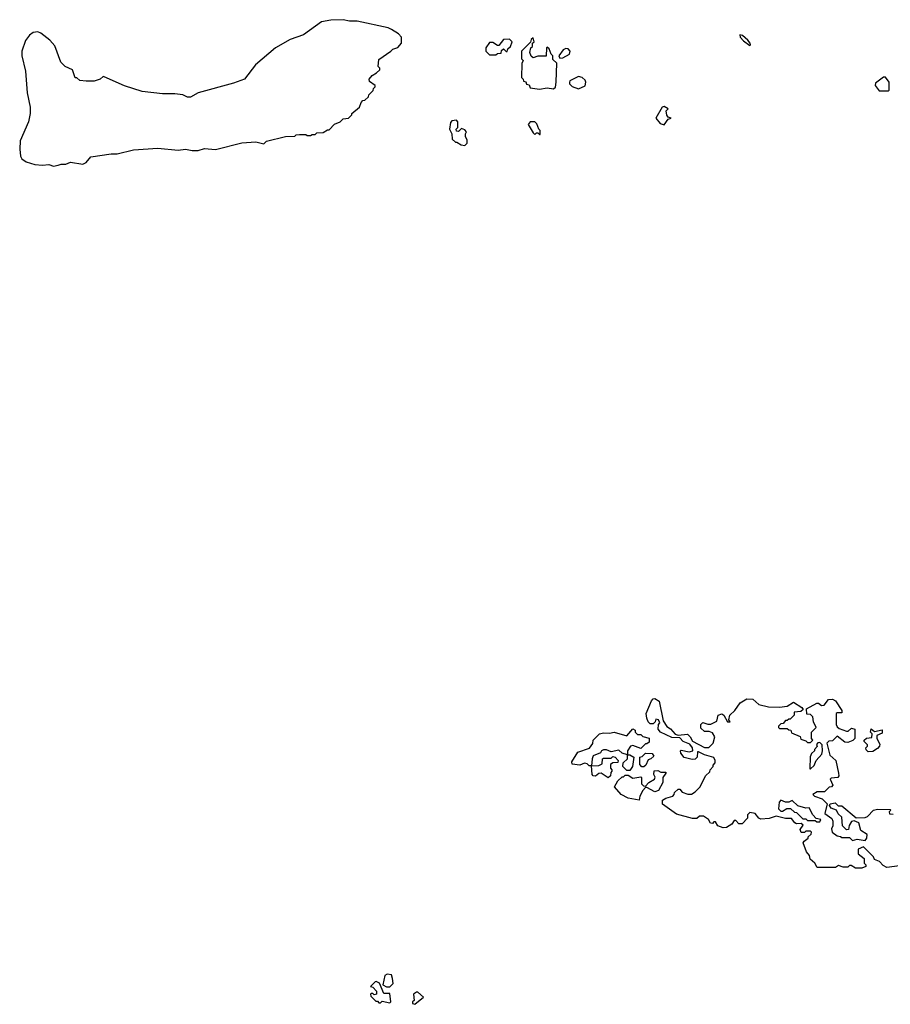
# Model space of a CAD drawing. Extents: x 2494106 to 2685573, y 758056 to 915185.
# Tile 460 of 507: x 2649939 to 2655527, y 876170 to 882486. Entities that reach past the tile are written whole.
import ezdxf

# ---------------------------------------------------------------- set-up
doc = ezdxf.new("R2010")
doc.units = 0

msp = doc.modelspace()

# ---------------------------------------------------------------- linework, layer by layer
at = {"layer": '0CON05XD'}
for points in [[(2650155, 881547.5), (2650185, 881552.5), (2650205, 881560), (2650235, 881560), (2650265, 881572.5), (2650345, 881560), (2650365, 881570), (2650395, 881606.7), (2650525, 881626.7), (2650565, 881626.7), (2650669.3, 881650.7), (2650825, 881661.2), (2650955, 881650), (2651004.1, 881655.9), (2651045, 881648), (2651085, 881648), (2651125, 881659.2), (2651195.6, 881654.4), (2651365, 881696.2), (2651455, 881702.5), (2651505, 881690), (2651523, 881707), (2651645, 881737.5), (2651705, 881740), (2651713, 881747), (2651735, 881750), (2651775, 881750), (2651783, 881743), (2651805, 881742.5), (2651815, 881750), (2651835, 881750), (2651845, 881760), (2651887, 881763), (2651915, 881780), (2651925, 881780), (2651960, 881815), (2651995, 881830), (2652015, 881850), (2652050, 881855), (2652070, 881875), (2652070, 881885), (2652120, 881925), (2652130, 881955), (2652141.7, 881968.3), (2652155, 881970), (2652178.3, 881991.7), (2652180, 882005), (2652208.3, 882031.7), (2652210, 882045), (2652220, 882055), (2652220, 882065), (2652185, 882090), (2652182.5, 882105), (2652200.7, 882129.3), (2652230, 882145), (2652250, 882165), (2652250, 882175), (2652240, 882185), (2652245, 882230), (2652320, 882285), (2652333.3, 882296.7), (2652365, 882307.5), (2652390, 882335), (2652390, 882375), (2652370, 882395), (2652325, 882422.5), (2652303, 882433), (2652105, 882476.2), (2652055, 882476.7), (2652015, 882486.2), (2651935, 882483.8), (2651875, 882473.3), (2651760.3, 882389.7), (2651675, 882359.2), (2651580, 882305), (2651453, 882197), (2651382.5, 882105), (2651311.2, 882078.8), (2651085, 882016.2), (2651035, 881990), (2651015, 881990), (2650985, 882003.3), (2650935, 882011.2), (2650855, 882011.2), (2650725, 882026.2), (2650611.2, 882061.2), (2650480.5, 882120.5), (2650475, 882122), (2650455, 882104.4), (2650417.4, 882092.6), (2650365, 882091.8), (2650325.8, 882095.8), (2650305, 882112.5), (2650295, 882113.3), (2650276.7, 882165), (2650230, 882185), (2650203.9, 882213.9), (2650165, 882317.5), (2650132.5, 882355), (2650075, 882400), (2650055, 882407.5), (2650025, 882403.3), (2650002.3, 882387.7), (2649976.4, 882353.6), (2649953.3, 882285), (2649953.3, 882255), (2649975.9, 882155.9), (2649986.4, 882016.4), (2650006.1, 881926.1), (2650006.7, 881885), (2649995, 881830), (2649941.7, 881708.3), (2649938.8, 881655), (2649945, 881610), (2649953.6, 881593.6), (2649980, 881575), (2650035, 881557.5), (2650085, 881552.5), (2650125, 881556.7), (2650155, 881547.5)], [(2654625, 882320), (2654630, 882325), (2654627.5, 882335), (2654612.5, 882355), (2654577.5, 882385), (2654561.7, 882388.3), (2654563.8, 882375), (2654585, 882350), (2654625, 882320)], [(2652995, 882260), (2653005, 882270), (2653028.3, 882271.7), (2653031.7, 882288.3), (2653045, 882300), (2653061.7, 882281.7), (2653068.3, 882281.7), (2653071.7, 882298.3), (2653090, 882315), (2653100, 882345), (2653081.7, 882361.7), (2653045, 882360), (2653015, 882320), (2653005, 882320), (2652975, 882340), (2652955, 882340), (2652930, 882305), (2652930, 882285), (2652955, 882260), (2652995, 882260)], [(2653275, 882040), (2653325, 882050), (2653365, 882042.5), (2653377, 882053), (2653382.5, 882085), (2653387, 882207), (2653361.7, 882231.7), (2653360, 882255), (2653350, 882265), (2653338.3, 882298.3), (2653325, 882310), (2653320, 882305), (2653318.3, 882251.7), (2653265, 882252.5), (2653235, 882242.5), (2653221.7, 882251.7), (2653212.5, 882275), (2653220, 882305), (2653230, 882315), (2653230, 882335), (2653240, 882345), (2653235, 882370), (2653221.7, 882358.3), (2653218.3, 882341.7), (2653160, 882285), (2653160, 882235), (2653170, 882225), (2653162.5, 882205), (2653160, 882115), (2653170, 882105), (2653171.7, 882091.7), (2653188.3, 882088.3), (2653191.7, 882071.7), (2653208.3, 882068.3), (2653215, 882050), (2653275, 882040)], [(2653405, 882240), (2653425, 882242.5), (2653467.5, 882265), (2653472.5, 882285), (2653458.3, 882298.3), (2653445, 882302.5), (2653427, 882293), (2653400, 882255), (2653405, 882240)], [(2653525, 882042.5), (2653568.3, 882061.7), (2653572.5, 882085), (2653569.3, 882099.3), (2653550, 882115), (2653525, 882122.5), (2653470, 882095), (2653467.5, 882085), (2653467.5, 882075), (2653485, 882057.5), (2653525, 882042.5)], [(2655515, 882030), (2655520, 882035), (2655520, 882085), (2655497, 882117), (2655483, 882117), (2655431.7, 882078.3), (2655430, 882065), (2655455, 882030), (2655515, 882030)], [(2654075, 881812.5), (2654101.7, 881848.3), (2654120, 881855), (2654101.7, 881861.7), (2654093, 881873), (2654088.3, 881901.7), (2654100, 881915), (2654075, 881930), (2654062.5, 881925), (2654022.5, 881855), (2654050.7, 881820.7), (2654075, 881812.5)], [(2652795, 881680), (2652810, 881695), (2652810, 881715), (2652800, 881735), (2652800, 881755), (2652807, 881767), (2652795, 881780), (2652775, 881787.5), (2652755, 881770), (2652741.7, 881771.7), (2652740, 881785), (2652750, 881795), (2652751.7, 881831.7), (2652741.7, 881841.7), (2652713, 881837), (2652703, 881827), (2652697.5, 881785), (2652712.5, 881755), (2652715, 881720), (2652735, 881700), (2652745, 881700), (2652773, 881683), (2652795, 881680)], [(2653280, 881750), (2653280, 881775), (2653270, 881785), (2653258.3, 881818.3), (2653245, 881830), (2653215, 881830), (2653203, 881813), (2653235, 881760), (2653245, 881750), (2653255, 881760), (2653265, 881760), (2653275, 881750), (2653280, 881750)], [(2655585, 877057.5), (2655505, 877047.5), (2655480.7, 877060.7), (2655457, 877087), (2655425, 877100), (2655420, 877115), (2655355, 877180), (2655320, 877165), (2655320, 877135), (2655360, 877105), (2655360, 877075), (2655370, 877065), (2655370, 877055), (2655345, 877042.5), (2655303.6, 877043.6), (2655275, 877060), (2655265, 877060), (2655255, 877050), (2655225, 877050), (2655195, 877060), (2655175, 877047.5), (2655058.3, 877048.3), (2655042.5, 877075), (2655011.7, 877101.7), (2655007.5, 877125), (2654988.3, 877148.3), (2654967.5, 877205), (2654975, 877217.5), (2655000, 877235), (2655000, 877245), (2655018.3, 877261.7), (2655020, 877275), (2655015, 877280), (2654985, 877280), (2654977, 877273), (2654955, 877272.5), (2654948.3, 877291.7), (2654968.3, 877318.3), (2654955, 877330), (2654925, 877327.5), (2654913.3, 877333.3), (2654891.7, 877361.7), (2654855, 877362.5), (2654795, 877376.7), (2654748.3, 877361.7), (2654695, 877357.5), (2654682.5, 877365), (2654660, 877395), (2654625, 877400), (2654610, 877385), (2654610, 877365), (2654575, 877327.5), (2654555, 877327.5), (2654535, 877350), (2654525, 877350), (2654510, 877325), (2654475, 877303.3), (2654455, 877301.2), (2654420, 877315), (2654405, 877340), (2654395, 877340), (2654385, 877330), (2654371.7, 877331.7), (2654360, 877355), (2654327, 877377), (2654303, 877377), (2654285, 877362.5), (2654257, 877363), (2654155, 877388.8), (2654063.9, 877453.9), (2654065, 877480), (2654085, 877492.5), (2654130, 877505), (2654140, 877515), (2654141.7, 877528.3), (2654165, 877550), (2654175, 877550), (2654191.7, 877531.7), (2654228.3, 877518.3), (2654251.7, 877518.3), (2654275, 877532.5), (2654307.5, 877565), (2654340, 877635), (2654368.3, 877661.7), (2654370, 877675), (2654390, 877695), (2654390, 877705), (2654401.7, 877718.3), (2654402.5, 877735), (2654395, 877752.5), (2654335, 877770), (2654295, 877790), (2654290, 877790), (2654287.5, 877755), (2654275, 877742.5), (2654255, 877740), (2654203.6, 877753.6), (2654181.7, 877781.7), (2654180, 877795), (2654185, 877800), (2654235, 877790), (2654260, 877795), (2654257.5, 877815), (2654239.3, 877839.3), (2654196.4, 877856.4), (2654175, 877880), (2654125, 877881.2), (2654052.5, 877915), (2654037.5, 877935), (2654040, 877965), (2654047.5, 877975), (2654040, 877995), (2654021.7, 877998.3), (2654018.3, 877981.7), (2654005, 877970), (2653985, 877970), (2653973, 877983), (2653963.3, 878005), (2653960, 878035), (2653993.9, 878116.1), (2654005, 878130), (2654015, 878132.5), (2654043.6, 878113.6), (2654069.3, 877989.3), (2654092.3, 877952.3), (2654115, 877936.7), (2654145, 877902.5), (2654165, 877896.2), (2654225, 877902.5), (2654242.5, 877885), (2654257, 877857), (2654335, 877817.5), (2654361.7, 877818.3), (2654390, 877845), (2654400, 877885), (2654385, 877912.5), (2654365, 877920), (2654335, 877920), (2654311.7, 877941.7), (2654310, 877965), (2654323, 877977), (2654355, 877967.5), (2654375, 877967.5), (2654413, 877987), (2654422.5, 878025), (2654445, 878032.5), (2654457.5, 878025), (2654481.7, 877981.7), (2654498.3, 877981.7), (2654490, 877995), (2654497.5, 878025), (2654530, 878055), (2654562.5, 878105), (2654605, 878130), (2654645, 878126.7), (2654683, 878093), (2654745, 878078.8), (2654815, 878076.7), (2654865, 878083.3), (2654905, 878107.5), (2654960, 878075), (2654968.3, 878061.7), (2654951.7, 878048.3), (2654910, 878045), (2654910, 878025), (2654885, 878000), (2654875, 878000), (2654865, 877990), (2654855, 877990), (2654838.3, 877971.7), (2654825, 877970), (2654810, 877955), (2654810, 877945), (2654815, 877940), (2654865, 877940), (2654875, 877930), (2654888.3, 877928.3), (2654891.7, 877911.7), (2654948.3, 877888.3), (2654951.7, 877871.7), (2654985, 877860), (2654995, 877850), (2655015, 877850), (2655030, 877865), (2655020, 877875), (2655020, 877915), (2655050, 877945), (2655033, 877983), (2655030, 878015), (2655015, 878030), (2654991.7, 878031.7), (2654990, 878065), (2655055, 878102.5), (2655065, 878102.5), (2655085, 878087.5), (2655101.7, 878088.3), (2655130, 878125), (2655155, 878127.5), (2655175, 878117.5), (2655216.7, 878055), (2655215, 878040), (2655185, 878040), (2655180, 878035), (2655180, 877965), (2655185, 877950), (2655198.3, 877938.3), (2655245, 877922.5), (2655257, 877923), (2655278.3, 877941.7), (2655300, 877935), (2655300, 877875), (2655286.7, 877863.3), (2655255, 877850), (2655235, 877852.5), (2655185, 877890), (2655155, 877860), (2655133, 877857), (2655120, 877845), (2655138, 877768), (2655177.5, 877735), (2655193.6, 877653.6), (2655197.5, 877635), (2655190, 877625), (2655148.3, 877621.7), (2655140, 877615), (2655157.5, 877575), (2655150, 877565), (2655135, 877562.5), (2655105, 877533.8), (2655057.5, 877532.5), (2655030, 877515), (2655040, 877505), (2655088.6, 877488.6), (2655122.5, 877455), (2655107.5, 877395), (2655151.7, 877361.7), (2655157.5, 877345), (2655157.5, 877315), (2655150, 877295), (2655153.6, 877273.6), (2655185, 877250), (2655207, 877247), (2655215, 877240), (2655265, 877240), (2655285, 877220), (2655315, 877230), (2655365, 877220), (2655376.7, 877235), (2655378.3, 877258.3), (2655337.5, 877285), (2655325, 877333.3), (2655295, 877347.5), (2655277, 877343), (2655263, 877317), (2655258.3, 877291.7), (2655245, 877290), (2655220, 877315), (2655215, 877370), (2655191.2, 877391.2), (2655182.5, 877415), (2655148.3, 877428.3), (2655137.5, 877445), (2655140, 877455), (2655173, 877463), (2655193, 877443), (2655215, 877442.5), (2655307, 877367), (2655365, 877367.5), (2655380, 877375), (2655420, 877415), (2655445, 877422.5), (2655525, 877420), (2655530, 877415), (2655520, 877405), (2655521.7, 877391.7), (2655545, 877390)], [(2653715, 877622.5), (2653671.7, 877651.7), (2653655, 877650), (2653635, 877632.5), (2653620, 877635), (2653612.5, 877645), (2653610, 877700), (2653595, 877700), (2653581.7, 877711.7), (2653565, 877717.5), (2653535, 877703.3), (2653485, 877710), (2653482.5, 877725), (2653521.7, 877788.3), (2653596.4, 877813.6), (2653617, 877843), (2653620, 877865), (2653660, 877905), (2653685, 877911.2), (2653725, 877910), (2653755, 877916.7), (2653835, 877893.3), (2653875, 877937.5), (2653888.3, 877928.3), (2653890, 877915), (2653905, 877900), (2653925, 877900), (2653938.3, 877888.3), (2653978.3, 877878.3), (2653978.3, 877851.7), (2653965, 877840), (2653955, 877840), (2653925, 877810), (2653875, 877830), (2653860, 877825), (2653840, 877795), (2653840, 877770), (2653855, 877770), (2653880, 877755), (2653872.5, 877695), (2653855, 877670), (2653835, 877670), (2653810, 877695), (2653811.7, 877718.3), (2653840, 877745), (2653840, 877770), (2653805, 877780), (2653785, 877800), (2653735, 877790), (2653705, 877802.5), (2653685, 877802.5), (2653673.6, 877796.4), (2653666.7, 877783.3), (2653620, 877765), (2653612.5, 877745), (2653610, 877700), (2653655, 877702.5), (2653678.3, 877711.7), (2653680, 877745), (2653685, 877750), (2653735, 877750), (2653745, 877760), (2653760, 877755), (2653780, 877735), (2653778.3, 877721.7), (2653745, 877720), (2653731.7, 877708.3), (2653730, 877685), (2653740, 877675), (2653740, 877665), (2653733, 877657), (2653730, 877635), (2653715, 877622.5)], [(2655385, 877790), (2655371.7, 877801.7), (2655370, 877815), (2655380, 877825), (2655380, 877835), (2655360, 877855), (2655360, 877865), (2655373.6, 877876.4), (2655408.3, 877881.7), (2655410, 877905), (2655400, 877915), (2655403, 877937), (2655425, 877920), (2655475, 877930), (2655475, 877910), (2655440, 877895), (2655440, 877875), (2655459.3, 877839.3), (2655457.5, 877825), (2655445, 877810), (2655415, 877792.5), (2655385, 877790)], [(2655015, 877680), (2655038.3, 877701.7), (2655050, 877735), (2655087.5, 877775), (2655092.5, 877795), (2655090, 877835), (2655075, 877850), (2655061.7, 877848.3), (2655052.5, 877837.5), (2655057, 877823), (2655040, 877805), (2655040, 877795), (2655021.7, 877778.3), (2655013, 877757), (2655010, 877680), (2655015, 877680)], [(2653945, 877692.5), (2653933, 877693), (2653918.3, 877708.3), (2653920, 877755), (2653935, 877760), (2653955, 877780), (2653998.3, 877778.3), (2654008.3, 877761.7), (2653990, 877745), (2653971.7, 877738.3), (2653957.5, 877705), (2653945, 877692.5)], [(2653915, 877480), (2653845, 877492.5), (2653800, 877515), (2653757.5, 877565), (2653777, 877603), (2653805, 877630), (2653815, 877630), (2653825, 877640), (2653845, 877640), (2653875, 877620), (2653925, 877630), (2653930, 877625), (2653930, 877585), (2653941.7, 877571.7), (2653955, 877570), (2653977, 877593), (2654012.5, 877615), (2654016.7, 877626.7), (2654010, 877645), (2654011.7, 877668.3), (2654035, 877670), (2654055, 877660), (2654085, 877660), (2654087, 877653), (2654067.5, 877625), (2654067, 877593), (2654039.3, 877540.7), (2654015, 877533.3), (2653965, 877560), (2653955, 877560), (2653938.3, 877541.7), (2653920, 877505), (2653915, 877480)], [(2655075, 877340), (2655080, 877355), (2655051.7, 877361.7), (2655030, 877385), (2655005, 877430), (2654985, 877427.5), (2654933, 877443), (2654897.5, 877477.5), (2654875, 877467.5), (2654855, 877467.5), (2654825, 877480), (2654813, 877467), (2654810, 877425), (2654825, 877410), (2654835, 877410), (2654863, 877427), (2654887, 877427), (2654911.7, 877401.7), (2654925, 877400), (2654965, 877360), (2654985, 877360), (2654995, 877350), (2655045, 877350), (2655055, 877340), (2655075, 877340)], [(2652315, 876180), (2652320, 876185), (2652315, 876240), (2652275, 876240), (2652247.5, 876305), (2652227, 876317), (2652220, 876315), (2652190, 876285), (2652205, 876280), (2652230, 876255), (2652230, 876235), (2652215, 876230), (2652205, 876240), (2652195, 876240), (2652190, 876235), (2652191.7, 876221.7), (2652225, 876190), (2652235, 876190), (2652245, 876180), (2652255, 876180), (2652265, 876190), (2652315, 876180)], [(2652315, 876282.5), (2652336, 876304), (2652332, 876335), (2652325, 876360), (2652297, 876363), (2652282.5, 876355), (2652270, 876295), (2652293, 876283), (2652315, 876282.5)], [(2652475, 876170), (2652530, 876215), (2652495, 876247.5), (2652485, 876247.5), (2652467.5, 876235), (2652470, 876195), (2652460, 876185), (2652460, 876175), (2652475, 876170)]]:
    msp.add_lwpolyline(points, dxfattribs=at)

doc.saveas('drawing.dxf')
